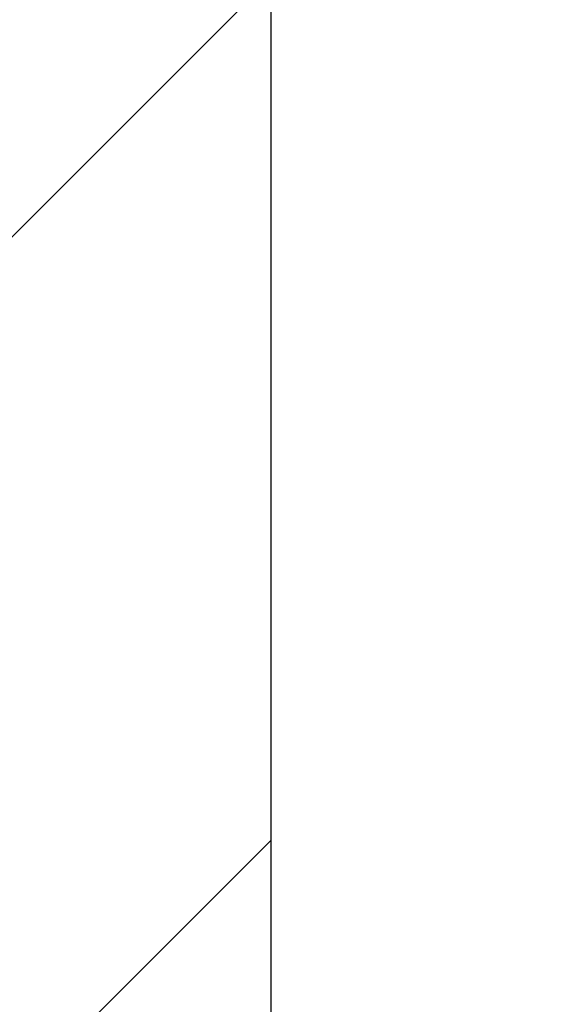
# Model space of a CAD drawing. Header units: inches. Extents: x 170 to 284, y 215 to 248.
# Tile 482 of 656: x 210.576 to 210.688, y 224.36 to 224.562. Entities that reach past the tile are written whole.
import ezdxf

# ---------------------------------------------------------------- set-up
doc = ezdxf.new("R2010")
doc.units = ezdxf.units.IN
doc.header["$LTSCALE"] = 0.25
doc.header["$MEASUREMENT"] = 0
doc.layers.add('RH FRONT OF HOOD', color=7, linetype='Continuous')

msp = doc.modelspace()

# ---------------------------------------------------------------- hatches: boundary and pattern name
at = {"layer": 'RH FRONT OF HOOD'}
h = msp.add_hatch(dxfattribs=at)
h.set_pattern_fill('ANSI31', color=256, style=0)
h.set_pattern_definition([(45, (1.32574, 14.7378), (-0.08838835, 0.08838835), [])])
h.paths.add_polyline_path([(210.11216, 224.11334), (210.62778, 224.11334), (210.62778, 225.59007), (210.39129, 225.59007), (210.39129, 225.65473), (210.35288, 225.52137), (210.35288, 225.59007), (210.11216, 225.59007)])
h = msp.add_hatch(dxfattribs=at)
h.set_pattern_fill('ANSI31', color=256, scale=0.342412, style=0)
h.set_pattern_definition([(45, (200.789666, 218.499336), (-0.03026527, 0.03026527), [])])
edge = h.paths.add_edge_path(flags=0)
edge.add_arc((211.07631, 224.39156), 0.0214, 90, 390.5225, ccw=False)
edge.add_line((211.07631, 224.41296), (211.14907, 224.41296))
edge.add_arc((211.14907, 224.82385), 0.41089, 270, 450)
edge.add_line((211.14907, 225.23475), (210.66541, 225.23475))
edge.add_arc((210.66541, 225.23903), 0.00428, 180, 270, ccw=False)
edge.add_line((210.66113, 225.23903), (210.66113, 225.28183))
edge.add_arc((210.66541, 225.28183), 0.00428, 360, 540, ccw=False)
edge.add_line((210.66969, 225.28183), (210.66969, 225.23903))
edge.add_line((210.66969, 225.23903), (210.66646, 225.23903))
edge.add_line((210.66646, 225.23903), (210.66646, 225.28183))
edge.add_arc((210.66541, 225.28183), 0.00105, 360, 540)
edge.add_line((210.66436, 225.28183), (210.66436, 225.23903))
edge.add_arc((210.66541, 225.23903), 0.00105, 180, 270)
edge.add_line((210.66541, 225.23798), (211.14907, 225.23798))
edge.add_arc((211.14907, 224.82385), 0.41413, 270, 450, ccw=False)
edge.add_line((211.14907, 224.40973), (211.07631, 224.40973))
edge.add_arc((211.07631, 224.39156), 0.01817, 450, 750.5225)
edge.add_arc((211.09105, 224.40025), 0.00105, 390.5225, 495)
edge.add_line((211.09031, 224.40099), (211.08162, 224.3923))
edge.add_line((211.08162, 224.3923), (211.07933, 224.39458))
edge.add_line((211.07933, 224.39458), (211.08803, 224.40328))
edge.add_arc((211.09105, 224.40025), 0.00428, 390.5225, 495, ccw=False)

# ---------------------------------------------------------------- linework, layer by layer
for p, q in [((210.62778, 220.09171), (210.62778, 225.57472)), ((210.62778, 224.26812), (210.62778, 225.05926))]:
    msp.add_line(p, q, dxfattribs=at)

doc.saveas('drawing.dxf')
